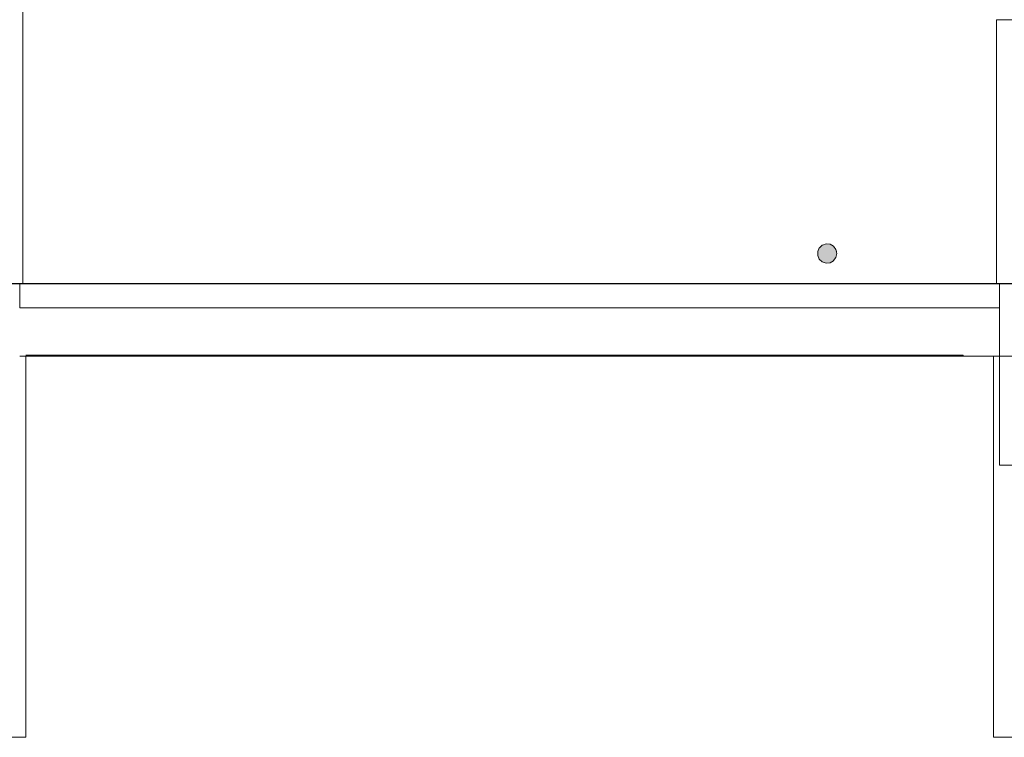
# Model space of a CAD drawing. Header units: millimetres. Extents: x -16331 to -10174, y -4135 to -3584.
# Tile 286 of 456: x -10261.89 to -10255.38, y -4013.76 to -4009.01. Entities that reach past the tile are written whole.
import ezdxf

# ---------------------------------------------------------------- set-up
doc = ezdxf.new("R2010")
doc.units = ezdxf.units.MM
doc.layers.add('DI-Eixos', color=7, linetype='Continuous')
doc.layers.add('DI-Elementos em corte', color=9, linetype='Continuous', lineweight=18)
doc.layers.add('DI-Elementos externos em corte', color=9, linetype='Continuous', lineweight=18)

msp = doc.modelspace()

# ---------------------------------------------------------------- hatches: boundary and pattern name
at = {"layer": 'DI-Elementos em corte', "linetype": 'Continuous'}
for points in [[(-10256.5549, -4010.6191), (-10256.5546, -4010.6192), (-10256.5285, -4010.6165), (-10256.5281, -4010.6165), (-10256.5054, -4010.6033), (-10256.5051, -4010.6031), (-10256.4897, -4010.5819), (-10256.4894, -4010.5816), (-10256.484, -4010.5559), (-10256.4839, -4010.5556), (-10256.4894, -4010.5299), (-10256.4894, -4010.5296), (-10256.5049, -4010.5083), (-10256.5051, -4010.508), (-10256.5278, -4010.4949), (-10256.5281, -4010.4947), (-10256.5542, -4010.492), (-10256.5546, -4010.4919), (-10256.5796, -4010.5001), (-10256.5799, -4010.5002), (-10256.5994, -4010.5177), (-10256.5997, -4010.518), (-10256.6104, -4010.542), (-10256.6105, -4010.5423), (-10256.6105, -4010.5685), (-10256.6105, -4010.5689), (-10256.5998, -4010.5929), (-10256.5997, -4010.5932), (-10256.5802, -4010.6108), (-10256.5799, -4010.611)], [(-10256.4868, -4010.542), (-10256.4894, -4010.5295), (-10256.4868, -4010.5418)]]:
    msp.add_hatch(color=31, dxfattribs=at).paths.add_polyline_path(points)

# ---------------------------------------------------------------- linework, layer by layer
at = {"layer": 'DI-Eixos'}
msp.add_line((-10269.9654, -4010.7552), (-10247.8251, -4010.7552), dxfattribs=at)
at = {"layer": 'DI-Elementos em corte'}
for p, q in [((-10256.6104, -4010.542), (-10256.6105, -4010.5423)), ((-10256.6105, -4010.5423), (-10256.6105, -4010.5685)), ((-10256.5997, -4010.518), (-10256.6104, -4010.542)), ((-10256.5994, -4010.5177), (-10256.5997, -4010.518)), ((-10256.5799, -4010.5002), (-10256.5994, -4010.5177)), ((-10256.5796, -4010.5001), (-10256.5799, -4010.5002)), ((-10256.5546, -4010.4919), (-10256.5796, -4010.5001)), ((-10256.5542, -4010.492), (-10256.5546, -4010.4919)), ((-10256.5281, -4010.4947), (-10256.5542, -4010.492)), ((-10256.5278, -4010.4949), (-10256.5281, -4010.4947)), ((-10256.5051, -4010.508), (-10256.5278, -4010.4949)), ((-10256.5049, -4010.5083), (-10256.5051, -4010.508)), ((-10256.4894, -4010.5296), (-10256.5049, -4010.5083)), ((-10256.4894, -4010.5295), (-10256.4868, -4010.5418)), ((-10256.4868, -4010.542), (-10256.4894, -4010.5295)), ((-10256.4894, -4010.5299), (-10256.4894, -4010.5296)), ((-10256.4839, -4010.5556), (-10256.4894, -4010.5299)), ((-10256.4868, -4010.5418), (-10256.4868, -4010.542)), ((-10256.6105, -4010.5685), (-10256.6105, -4010.5689)), ((-10256.6105, -4010.5689), (-10256.5998, -4010.5929)), ((-10256.5998, -4010.5929), (-10256.5997, -4010.5932)), ((-10256.5997, -4010.5932), (-10256.5802, -4010.6108)), ((-10256.5802, -4010.6108), (-10256.5799, -4010.611)), ((-10256.5799, -4010.611), (-10256.5549, -4010.6191)), ((-10256.5546, -4010.6192), (-10256.5285, -4010.6165)), ((-10256.5285, -4010.6165), (-10256.5281, -4010.6165)), ((-10256.5281, -4010.6165), (-10256.5054, -4010.6033)), ((-10256.5054, -4010.6033), (-10256.5051, -4010.6031)), ((-10256.5051, -4010.6031), (-10256.4897, -4010.5819)), ((-10256.4897, -4010.5819), (-10256.4894, -4010.5816)), ((-10256.4894, -4010.5816), (-10256.484, -4010.5559)), ((-10256.484, -4010.5559), (-10256.4839, -4010.5556)), ((-10256.5549, -4010.6191), (-10256.5546, -4010.6192))]:
    msp.add_line(p, q, dxfattribs=at)
at = {"layer": 'DI-Elementos externos em corte'}
for p, q in [((-10261.8679, -4010.7556), (-10261.8679, -4006.5607)), ((-10254.8079, -4009.0095), (-10255.4279, -4009.0095)), ((-10255.4279, -4009.0095), (-10255.4279, -4010.3435)), ((-10255.4279, -4010.3435), (-10255.4279, -4010.3751)), ((-10255.4279, -4010.3751), (-10255.4279, -4010.7556)), ((-10261.8679, -4010.7556), (-10261.8879, -4010.7556)), ((-10261.8879, -4010.7556), (-10261.8679, -4010.7556)), ((-10261.8879, -4010.7556), (-10261.8879, -4010.8395)), ((-10261.8679, -4010.7556), (-10261.8879, -4010.7556)), ((-10259.7486, -4010.7556), (-10261.8679, -4010.7556)), ((-10258.4906, -4010.7556), (-10261.8679, -4010.7556)), ((-10255.4279, -4010.7556), (-10259.7486, -4010.7556)), ((-10255.4279, -4010.7556), (-10258.4906, -4010.7556)), ((-10255.4079, -4010.7556), (-10255.4279, -4010.7556)), ((-10255.4279, -4010.7556), (-10255.4079, -4010.7556)), ((-10255.4079, -4010.7556), (-10255.4279, -4010.7556)), ((-10254.8479, -4010.7556), (-10255.4079, -4010.7556)), ((-10255.4079, -4010.7556), (-10255.2805, -4010.7556)), ((-10255.1125, -4010.7556), (-10255.4079, -4010.7556)), ((-10255.4079, -4010.7556), (-10255.4079, -4010.9156)), ((-10261.8879, -4010.8395), (-10261.8879, -4010.9156)), ((-10255.4079, -4010.9156), (-10255.4079, -4010.8317)), ((-10261.8879, -4010.9156), (-10258.4906, -4010.9156)), ((-10258.4906, -4010.9156), (-10255.4079, -4010.9156)), ((-10255.4079, -4010.9156), (-10255.4079, -4011.2356)), ((-10261.8879, -4011.2356), (-10261.8475, -4011.2356)), ((-10261.8879, -4011.2356), (-10261.8879, -4011.2356)), ((-10261.8475, -4011.2356), (-10261.8879, -4011.2356)), ((-10258.5963, -4011.2276), (-10261.8475, -4011.2276)), ((-10261.8475, -4011.2318), (-10261.8475, -4011.2356)), ((-10261.8475, -4011.2356), (-10257.5139, -4011.2356)), ((-10261.8475, -4011.9556), (-10261.8475, -4011.2356)), ((-10261.8475, -4011.2356), (-10258.8992, -4011.2356)), ((-10258.8992, -4011.2356), (-10255.6479, -4011.2356)), ((-10255.6479, -4011.2276), (-10258.5963, -4011.2276)), ((-10257.5139, -4011.2356), (-10255.6479, -4011.2356)), ((-10255.6479, -4011.2314), (-10255.6479, -4011.2276)), ((-10255.6479, -4011.2356), (-10255.6479, -4011.2314)), ((-10255.6479, -4011.2356), (-10255.4475, -4011.2356)), ((-10255.4475, -4011.2356), (-10254.8079, -4011.2356)), ((-10255.4079, -4011.2356), (-10255.4475, -4011.2356)), ((-10255.4475, -4011.2356), (-10255.4475, -4011.9556)), ((-10255.1505, -4011.2356), (-10255.4079, -4011.2356)), ((-10255.4079, -4011.2356), (-10255.4079, -4011.3226)), ((-10255.4079, -4011.3226), (-10255.4079, -4011.9556)), ((-10261.8475, -4012.6623), (-10261.8475, -4011.9556)), ((-10255.4475, -4011.9556), (-10255.4475, -4012.6277)), ((-10255.4079, -4011.9556), (-10255.1433, -4011.9556)), ((-10255.4475, -4012.6277), (-10255.4475, -4013.7556)), ((-10261.8475, -4013.7556), (-10261.8475, -4012.6623)), ((-10262.0808, -4013.7556), (-10261.8475, -4013.7556)), ((-10255.4475, -4013.7556), (-10255.2392, -4013.7556))]:
    msp.add_line(p, q, dxfattribs=at)
at = {"layer": 'DI-Elementos externos em corte', "lineweight": 5}
for p, q in [((-10261.8679, -4010.7556), (-10261.8679, -4006.5607)), ((-10254.8079, -4009.0095), (-10255.4279, -4009.0095)), ((-10255.4279, -4009.0095), (-10255.4279, -4010.3435)), ((-10255.4279, -4010.3435), (-10255.4279, -4010.3751)), ((-10255.4279, -4010.3751), (-10255.4279, -4010.7556)), ((-10261.8679, -4010.7556), (-10261.8879, -4010.7556)), ((-10261.8879, -4010.7556), (-10261.8679, -4010.7556)), ((-10261.8879, -4010.7556), (-10261.8879, -4010.8395)), ((-10261.8679, -4010.7556), (-10261.8879, -4010.7556)), ((-10259.7486, -4010.7556), (-10261.8679, -4010.7556)), ((-10258.4906, -4010.7556), (-10261.8679, -4010.7556)), ((-10255.4279, -4010.7556), (-10259.7486, -4010.7556)), ((-10255.4279, -4010.7556), (-10258.4906, -4010.7556)), ((-10255.4079, -4010.7556), (-10255.4279, -4010.7556)), ((-10255.4279, -4010.7556), (-10255.4079, -4010.7556)), ((-10255.4079, -4010.7556), (-10255.4279, -4010.7556)), ((-10254.8479, -4010.7556), (-10255.4079, -4010.7556)), ((-10255.4079, -4010.7556), (-10255.2805, -4010.7556)), ((-10255.1125, -4010.7556), (-10255.4079, -4010.7556)), ((-10255.4079, -4010.7556), (-10255.4079, -4010.9156)), ((-10261.8879, -4010.8395), (-10261.8879, -4010.9156)), ((-10255.4079, -4010.9156), (-10255.4079, -4010.8317)), ((-10261.8879, -4010.9156), (-10258.4906, -4010.9156)), ((-10258.4906, -4010.9156), (-10255.4079, -4010.9156)), ((-10255.4079, -4010.9156), (-10255.4079, -4011.2356)), ((-10261.8879, -4011.2356), (-10261.8475, -4011.2356)), ((-10261.8879, -4011.2356), (-10261.8879, -4011.2356)), ((-10261.8475, -4011.2356), (-10261.8879, -4011.2356)), ((-10258.5963, -4011.2276), (-10261.8475, -4011.2276)), ((-10261.8475, -4011.2318), (-10261.8475, -4011.2356)), ((-10261.8475, -4011.2356), (-10257.5139, -4011.2356)), ((-10261.8475, -4011.9556), (-10261.8475, -4011.2356)), ((-10261.8475, -4011.2356), (-10258.8992, -4011.2356)), ((-10258.8992, -4011.2356), (-10255.6479, -4011.2356)), ((-10255.6479, -4011.2276), (-10258.5963, -4011.2276)), ((-10257.5139, -4011.2356), (-10255.6479, -4011.2356)), ((-10255.6479, -4011.2314), (-10255.6479, -4011.2276)), ((-10255.6479, -4011.2356), (-10255.6479, -4011.2314)), ((-10255.6479, -4011.2356), (-10255.4475, -4011.2356)), ((-10255.4475, -4011.2356), (-10254.8079, -4011.2356)), ((-10255.4079, -4011.2356), (-10255.4475, -4011.2356)), ((-10255.4475, -4011.2356), (-10255.4475, -4011.9556)), ((-10255.1505, -4011.2356), (-10255.4079, -4011.2356)), ((-10255.4079, -4011.2356), (-10255.4079, -4011.3226)), ((-10255.4079, -4011.3226), (-10255.4079, -4011.9556)), ((-10261.8475, -4012.6623), (-10261.8475, -4011.9556)), ((-10255.4475, -4011.9556), (-10255.4475, -4012.6277)), ((-10255.4079, -4011.9556), (-10255.1433, -4011.9556)), ((-10255.4475, -4012.6277), (-10255.4475, -4013.7556)), ((-10261.8475, -4013.7556), (-10261.8475, -4012.6623)), ((-10262.0808, -4013.7556), (-10261.8475, -4013.7556)), ((-10255.4475, -4013.7556), (-10255.2392, -4013.7556))]:
    msp.add_line(p, q, dxfattribs=at)

doc.saveas('drawing.dxf')
